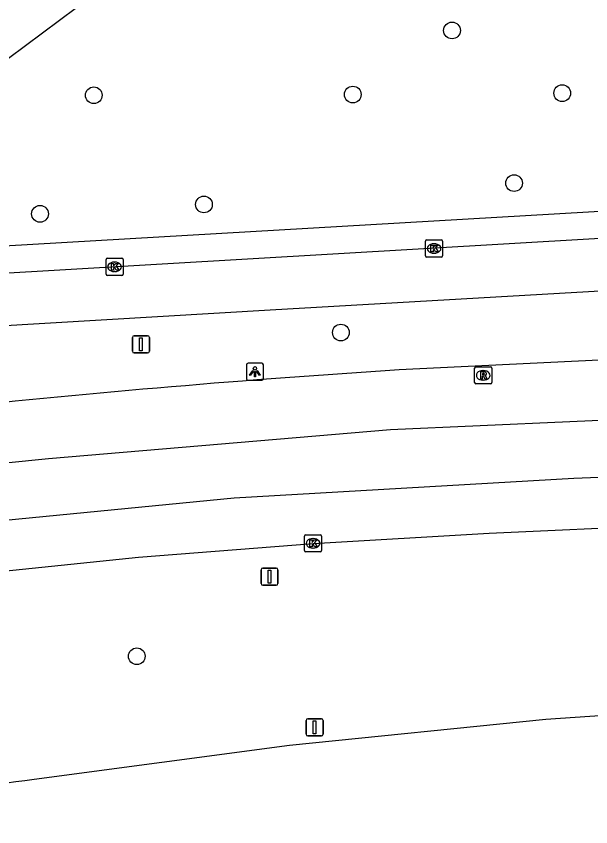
# Model space of a CAD drawing. Extents: x 161477 to 163040, y 383680 to 384868.
# Drawn here: x 161559.09 to 161592.74, y 383986.55 to 384033.98 of the extents above; entities that cross this region are included whole.
import ezdxf

# ---------------------------------------------------------------- set-up
doc = ezdxf.new("R2010")
doc.units = 0
for name, color, linetype in [('IMGEO_Boom', 7, 'Continuous'), ('IMGEO_Fietspad_open', 7, 'Continuous'), ('IMGEO_Kolk', 7, 'Continuous'), ('IMGEO_Lichtpunt', 7, 'Continuous'), ('IMGEO_Rijbaan_lokaal_gesloten', 7, 'Continuous'), ('IMGEO_Rioolput', 7, 'Continuous'), ('IMGEO_Sirene', 7, 'Continuous'), ('IMGEO_Verkeersbordpaal', 7, 'Continuous'), ('IMGEO_Voetpad_gesloten', 7, 'Continuous'), ('IMGEO_Voetpad_open', 7, 'Continuous')]:
    doc.layers.add(name, color=color, linetype=linetype)

msp = doc.modelspace()

# ---------------------------------------------------------------- linework, layer by layer
at = {"layer": 'IMGEO_Boom'}
for centre in [(161584.61, 384033.15), (161563.633, 384029.357), (161578.8, 384029.4), (161591.063, 384029.482), (161588.244, 384024.217), (161570.084, 384022.969), (161560.482, 384022.419), (161578.101, 384015.471), (161566.151, 383996.524)]:
    msp.add_circle(centre, 0.489, dxfattribs=at)
at = {"layer": 'IMGEO_Fietspad_open'}
for points in [[(161603.276, 384021.56), (161541.971, 384017.963)], [(161544.573, 384015.055), (161573.956, 384016.808), (161602.097, 384018.423)]]:
    msp.add_lwpolyline(points, dxfattribs=at)
at = {"layer": 'IMGEO_Kolk'}
for p, q in [((161583.057, 384019.964), (161583.057, 384020.816)), ((161583.132, 384020.89), (161583.984, 384020.89)), ((161583.545, 384020.67), (161583.57, 384020.67)), ((161584.058, 384020.816), (161584.058, 384019.964)), ((161564.348, 384018.891), (161564.348, 384019.743)), ((161564.423, 384019.817), (161565.275, 384019.817)), ((161565.349, 384019.743), (161565.349, 384018.891)), ((161583.984, 384019.89), (161583.132, 384019.89)), ((161583.568, 384020.11), (161583.543, 384020.11)), ((161564.836, 384019.597), (161564.861, 384019.597)), ((161565.275, 384018.817), (161564.423, 384018.817)), ((161564.859, 384019.037), (161564.834, 384019.037)), ((161575.971, 384002.706), (161575.971, 384003.558)), ((161576.046, 384003.632), (161576.898, 384003.632)), ((161576.972, 384003.558), (161576.972, 384002.706)), ((161576.459, 384003.412), (161576.484, 384003.412)), ((161576.898, 384002.632), (161576.046, 384002.632)), ((161576.482, 384002.852), (161576.457, 384002.852))]:
    msp.add_line(p, q, dxfattribs=at)
for points in [[(161583.057, 384019.964), (161583.057, 384020.816)], [(161583.132, 384020.89), (161583.984, 384020.89)], [(161584.058, 384020.816), (161584.058, 384019.964)], [(161583.378, 384020.59), (161583.501, 384020.59), (161583.501, 384020.439), (161583.631, 384020.59), (161583.795, 384020.59), (161583.649, 384020.439), (161583.802, 384020.19), (161583.65, 384020.19), (161583.565, 384020.354), (161583.501, 384020.287), (161583.501, 384020.19), (161583.378, 384020.19), (161583.378, 384020.59)], [(161564.348, 384018.891), (161564.348, 384019.743)], [(161564.423, 384019.817), (161565.275, 384019.817)], [(161565.349, 384019.743), (161565.349, 384018.891)], [(161583.984, 384019.89), (161583.132, 384019.89)], [(161564.669, 384019.517), (161564.792, 384019.517), (161564.792, 384019.366), (161564.922, 384019.517), (161565.086, 384019.517), (161564.94, 384019.366), (161565.093, 384019.117), (161564.941, 384019.117), (161564.856, 384019.281), (161564.792, 384019.214), (161564.792, 384019.117), (161564.669, 384019.117), (161564.669, 384019.517)], [(161565.275, 384018.817), (161564.423, 384018.817)], [(161575.971, 384002.706), (161575.971, 384003.558)], [(161576.046, 384003.632), (161576.898, 384003.632)], [(161576.972, 384003.558), (161576.972, 384002.706)], [(161576.292, 384003.332), (161576.415, 384003.332), (161576.415, 384003.181), (161576.545, 384003.332), (161576.709, 384003.332), (161576.563, 384003.181), (161576.716, 384002.932), (161576.564, 384002.932), (161576.479, 384003.096), (161576.415, 384003.029), (161576.415, 384002.932), (161576.292, 384002.932), (161576.292, 384003.332)], [(161576.898, 384002.632), (161576.046, 384002.632)]]:
    msp.add_lwpolyline(points, dxfattribs=at)
for centre, start, end in [((161583.134, 384020.814), 91.552, 178.448), ((161583.134, 384020.814), 91.552, 178.448), ((161583.982, 384020.814), 1.552, 88.448), ((161583.982, 384020.814), 1.552, 88.448), ((161564.425, 384019.741), 91.552, 178.448), ((161564.425, 384019.741), 91.552, 178.448), ((161565.273, 384019.741), 1.552, 88.448), ((161565.273, 384019.741), 1.552, 88.448), ((161583.134, 384019.966), 181.552, 268.448), ((161583.134, 384019.966), 181.552, 268.448), ((161583.982, 384019.966), 271.552, 358.448), ((161583.982, 384019.966), 271.552, 358.448), ((161564.425, 384018.893), 181.552, 268.448), ((161564.425, 384018.893), 181.552, 268.448), ((161565.273, 384018.893), 271.552, 358.448), ((161565.273, 384018.893), 271.552, 358.448), ((161576.048, 384003.556), 91.552, 178.448), ((161576.048, 384003.556), 91.552, 178.448), ((161576.896, 384003.556), 1.552, 88.448), ((161576.896, 384003.556), 1.552, 88.448), ((161576.048, 384002.708), 181.552, 268.448), ((161576.048, 384002.708), 181.552, 268.448), ((161576.896, 384002.708), 271.552, 358.448), ((161576.896, 384002.708), 271.552, 358.448)]:
    msp.add_arc(centre, 0.0765, start, end, dxfattribs=at)
for centre, major_axis, ratio, start_param, end_param in [((161583.544, 384020.39), (-0.387, 0.002), 0.722429, 4.712389, 7.853982), ((161583.569, 384020.39), (-0.39, 0.002), 0.717154, 1.570796, 4.712389), ((161564.835, 384019.317), (-0.387, 0.002), 0.722429, 4.712389, 7.853982), ((161564.86, 384019.317), (-0.39, 0.002), 0.717154, 1.570796, 4.712389), ((161576.458, 384003.132), (-0.387, 0.002), 0.722429, 4.712389, 7.853982), ((161576.483, 384003.132), (-0.39, 0.002), 0.717154, 1.570796, 4.712389)]:
    msp.add_ellipse(centre, major_axis=major_axis, ratio=ratio, start_param=start_param, end_param=end_param, dxfattribs=at)
at = {"layer": 'IMGEO_Lichtpunt'}
for p, q in [((161572.57, 384013.578), (161572.57, 384012.771)), ((161572.57, 384013.578), (161572.57, 384012.771)), ((161573.472, 384013.673), (161572.664, 384013.673)), ((161573.472, 384013.673), (161572.664, 384013.673)), ((161573.566, 384012.771), (161573.566, 384013.578)), ((161573.566, 384012.771), (161573.566, 384013.578)), ((161572.664, 384012.677), (161573.472, 384012.677)), ((161572.664, 384012.677), (161573.472, 384012.677))]:
    msp.add_line(p, q, dxfattribs=at)
for points in [[(161572.944, 384013.242), (161572.983, 384013.214), (161572.795, 384012.952), (161572.757, 384012.979), (161572.944, 384013.242)], [(161573.046, 384013.194), (161573.093, 384013.194), (161573.093, 384012.872), (161573.046, 384012.872), (161573.046, 384013.194)], [(161573.156, 384013.214), (161573.194, 384013.241), (161573.381, 384012.979), (161573.342, 384012.951), (161573.156, 384013.214)]]:
    msp.add_lwpolyline(points, dxfattribs=at)
msp.add_circle((161573.069, 384013.376), 0.0994, dxfattribs=at)
for centre, start, end in [((161572.664, 384013.578), 90, 180), ((161572.664, 384013.578), 90, 180), ((161573.472, 384013.578), 0, 90), ((161573.472, 384013.578), 0, 90), ((161572.664, 384012.771), 180, 270), ((161572.664, 384012.771), 180, 270), ((161573.472, 384012.771), 270, 0), ((161573.472, 384012.771), 270, 360)]:
    msp.add_arc(centre, 0.0946, start, end, dxfattribs=at)
at = {"layer": 'IMGEO_Rijbaan_lokaal_gesloten'}
for points in [[(161674.555, 384015.819), (161673.893, 384015.804), (161673.231, 384015.791), (161649.06, 384015.276), (161639.98, 384015.139), (161634.077, 384014.98), (161631.136, 384014.895), (161628.065, 384014.822), (161621.501, 384014.622), (161615.048, 384014.471), (161610.066, 384014.347), (161595.651, 384013.977), (161581.52, 384013.282)], [(161674.959, 384012.236), (161655.901, 384011.677), (161637.755, 384011.527), (161613.51, 384010.978), (161596.764, 384010.478), (161581.017, 384009.777), (161560.971, 384008.077), (161551.073, 384007.077), (161539.778, 384005.647)], [(161675.32, 384009.03), (161672.552, 384008.94), (161649.838, 384008.505), (161627.231, 384007.962), (161610.875, 384007.69), (161591.747, 384006.929), (161571.858, 384005.787), (161555.23, 384004.156), (161540.294, 384002.523)], [(161540.768, 383999.549), (161544.543, 384000), (161556.038, 384001.263), (161566.247, 384002.318), (161576.478, 384003.134), (161586.783, 384003.739), (161597.065, 384004.197), (161607.316, 384004.541), (161617.592, 384004.744), (161628.137, 384004.939), (161675.637, 384006.22)], [(161645.297, 383996.611), (161628.225, 383995.318), (161609.562, 383994.155), (161590.099, 383992.818), (161575.09, 383991.312), (161560.13, 383989.316)]]:
    msp.add_lwpolyline(points, dxfattribs=at)
for centre, radius, start, end in [((161621.813, 383379.814), 634.748, 93.639482, 96.054956), ((161600.943, 383688.857), 303.218, 97.7354, 100.95957)]:
    msp.add_arc(centre, radius, start, end, dxfattribs=at)
at = {"layer": 'IMGEO_Rioolput'}
for p, q in [((161585.935, 384012.539), (161585.935, 384013.391)), ((161586.01, 384013.465), (161586.862, 384013.465)), ((161586.423, 384013.245), (161586.448, 384013.245)), ((161586.936, 384013.391), (161586.936, 384012.539)), ((161586.446, 384012.685), (161586.421, 384012.685)), ((161586.862, 384012.465), (161586.01, 384012.465))]:
    msp.add_line(p, q, dxfattribs=at)
for points in [[(161585.935, 384012.539), (161585.935, 384013.391)], [(161586.01, 384013.465), (161586.862, 384013.465)], [(161586.524, 384013.163), (161586.272, 384013.165), (161586.272, 384012.765)], [(161586.45, 384013.084), (161586.396, 384013.084), (161586.396, 384013.003)], [(161586.936, 384013.391), (161586.936, 384012.539)], [(161586.272, 384012.765), (161586.396, 384012.765), (161586.396, 384012.927), (161586.407, 384012.927)], [(161586.396, 384013.003), (161586.448, 384013.003)], [(161586.454, 384012.898), (161586.525, 384012.765), (161586.665, 384012.765), (161586.6, 384012.891)], [(161586.862, 384012.465), (161586.01, 384012.465)]]:
    msp.add_lwpolyline(points, dxfattribs=at)
for centre, radius, start, end in [((161586.012, 384013.389), 0.0765, 91.552, 178.448), ((161586.012, 384013.389), 0.0765, 91.552, 178.448), ((161586.456, 384012.988), 0.0964, 77.0061, 93.1865), ((161586.47, 384013.045), 0.0378, 276.6634, 79.6772), ((161586.523, 384013.053), 0.109, 350.3612, 89.416), ((161586.521, 384013.053), 0.112, 277.5842, 350.9817), ((161586.86, 384013.389), 0.0765, 1.552, 88.448), ((161586.86, 384013.389), 0.0765, 1.552, 88.448), ((161586.406, 384012.874), 0.0533, 26.0293, 88.6989), ((161586.432, 384013.192), 0.19, 274.7715, 282.9687), ((161586.505, 384012.838), 0.108, 29.5134, 73.7905), ((161586.012, 384012.541), 0.0765, 181.552, 268.448), ((161586.012, 384012.541), 0.0765, 181.552, 268.448), ((161586.86, 384012.541), 0.0765, 271.552, 358.448), ((161586.86, 384012.541), 0.0765, 271.552, 358.448)]:
    msp.add_arc(centre, radius, start, end, dxfattribs=at)
for centre, major_axis, ratio, start_param, end_param in [((161586.422, 384012.965), (-0.387, 0.002), 0.722429, 4.712389, 7.853982), ((161586.447, 384012.965), (-0.39, 0.002), 0.717154, 1.570796, 4.712389)]:
    msp.add_ellipse(centre, major_axis=major_axis, ratio=ratio, start_param=start_param, end_param=end_param, dxfattribs=at)
at = {"layer": 'IMGEO_Sirene'}
for p, q in [((161565.896, 384014.382), (161565.896, 384015.182)), ((161565.896, 384015.182), (161565.896, 384014.382)), ((161565.996, 384015.282), (161566.786, 384015.282)), ((161566.786, 384015.282), (161565.996, 384015.282)), ((161566.886, 384015.182), (161566.886, 384014.382)), ((161566.886, 384014.382), (161566.886, 384015.182)), ((161566.786, 384014.282), (161565.996, 384014.282)), ((161565.996, 384014.282), (161566.786, 384014.282))]:
    msp.add_line(p, q, dxfattribs=at)
msp.add_lwpolyline([(161566.316, 384015.157), (161566.466, 384015.157), (161566.466, 384014.407), (161566.316, 384014.407), (161566.316, 384015.157)], dxfattribs=at)
for centre, start, end in [((161565.996, 384015.182), 90, 180), ((161565.996, 384015.182), 90, 180), ((161566.786, 384015.182), 0, 90), ((161566.786, 384015.182), 360, 90), ((161565.996, 384014.382), 180, 270), ((161565.996, 384014.382), 180, 270), ((161566.786, 384014.382), 270, 0), ((161566.786, 384014.382), 270, 0)]:
    msp.add_arc(centre, 0.1, start, end, dxfattribs=at)
at = {"layer": 'IMGEO_Verkeersbordpaal'}
for p, q in [((161573.525, 384001.685), (161574.315, 384001.685)), ((161574.315, 384001.685), (161573.525, 384001.685)), ((161573.425, 384000.785), (161573.425, 384001.585)), ((161573.425, 384001.585), (161573.425, 384000.785)), ((161574.415, 384001.585), (161574.415, 384000.785)), ((161574.415, 384000.785), (161574.415, 384001.585)), ((161574.315, 384000.685), (161573.525, 384000.685)), ((161573.525, 384000.685), (161574.315, 384000.685)), ((161576.068, 383991.964), (161576.068, 383992.764)), ((161576.068, 383992.764), (161576.068, 383991.964)), ((161576.168, 383992.864), (161576.958, 383992.864)), ((161576.958, 383992.864), (161576.168, 383992.864)), ((161577.058, 383992.764), (161577.058, 383991.964)), ((161577.058, 383991.964), (161577.058, 383992.764)), ((161576.958, 383991.864), (161576.168, 383991.864)), ((161576.168, 383991.864), (161576.958, 383991.864))]:
    msp.add_line(p, q, dxfattribs=at)
for points in [[(161573.845, 384001.56), (161573.995, 384001.56), (161573.995, 384000.81), (161573.845, 384000.81), (161573.845, 384001.56)], [(161576.488, 383992.739), (161576.638, 383992.739), (161576.638, 383991.989), (161576.488, 383991.989), (161576.488, 383992.739)]]:
    msp.add_lwpolyline(points, dxfattribs=at)
for centre, start, end in [((161573.525, 384001.585), 90, 180), ((161573.525, 384001.585), 90, 180), ((161574.315, 384001.585), 0, 90), ((161574.315, 384001.585), 360, 90), ((161573.525, 384000.785), 180, 270), ((161573.525, 384000.785), 180, 270), ((161574.315, 384000.785), 270, 0), ((161574.315, 384000.785), 270, 0), ((161576.168, 383992.764), 90, 180), ((161576.168, 383992.764), 90, 180), ((161576.958, 383992.764), 0, 90), ((161576.958, 383992.764), 360, 90), ((161576.168, 383991.964), 180, 270), ((161576.168, 383991.964), 180, 270), ((161576.958, 383991.964), 270, 0), ((161576.958, 383991.964), 270, 0)]:
    msp.add_arc(centre, 0.1, start, end, dxfattribs=at)
at = {"layer": 'IMGEO_Voetpad_gesloten'}
msp.add_lwpolyline([(161543.929, 384019.716), (161544.281, 384020.031), (161547.166, 384022.454), (161550.626, 384025.277), (161554.421, 384028.279), (161558.64, 384031.533), (161565.608, 384036.738), (161569.339, 384039.44), (161572.657, 384041.719), (161575.599, 384043.633), (161578.344, 384045.35), (161581.414, 384047.202), (161583.08, 384048.154), (161587.142, 384050.391), (161589.643, 384051.721), (161590.615, 384052.22), (161591.527, 384052.688)], dxfattribs=at)
at = {"layer": 'IMGEO_Voetpad_open'}
msp.add_lwpolyline([(161543.929, 384019.716), (161603.343, 384023.17)], dxfattribs=at)

doc.saveas('drawing.dxf')
